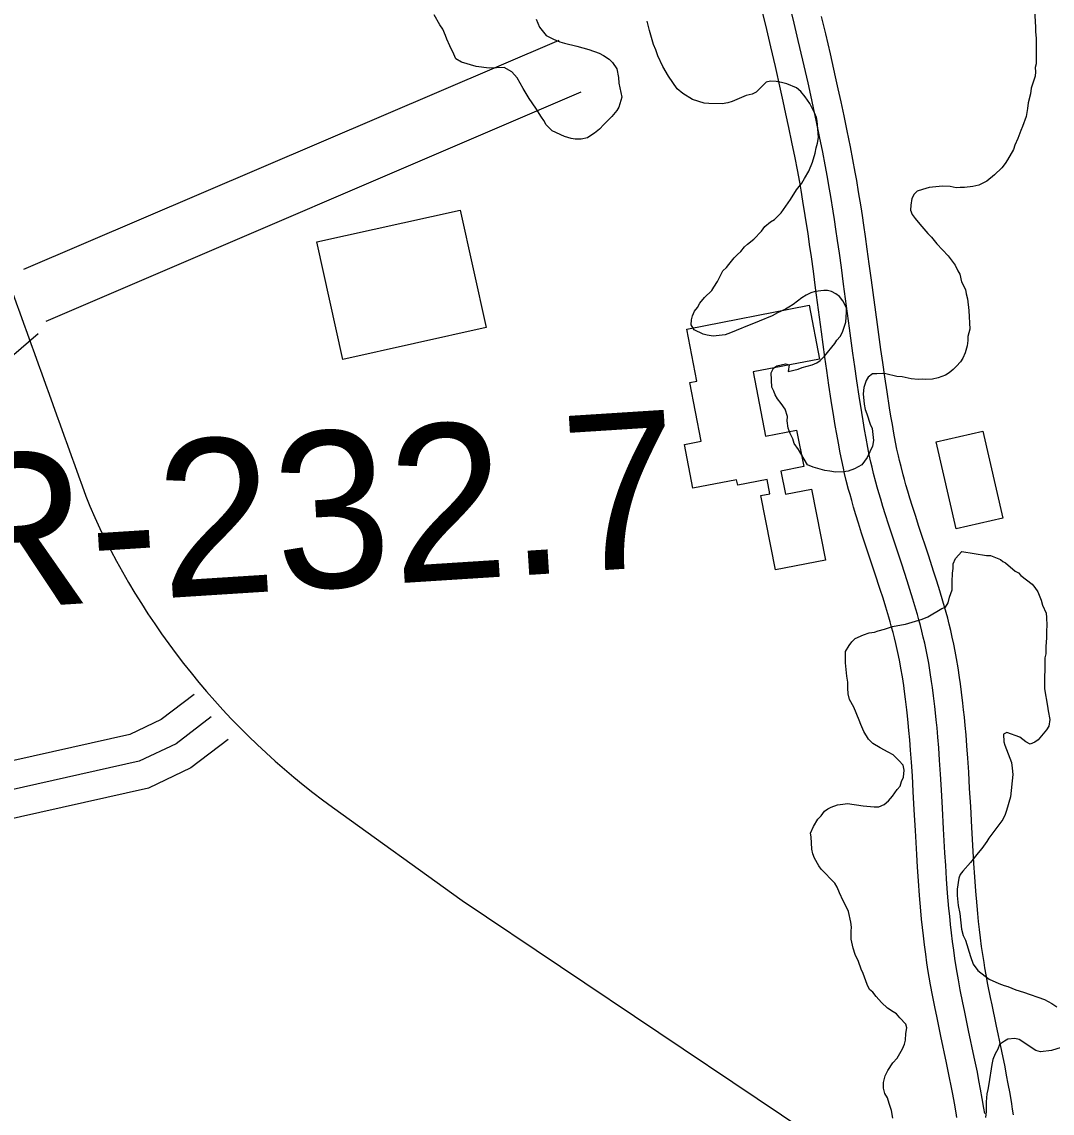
# Model space of a CAD drawing. Extents: x 3313442 to 3351311, y 721974 to 747360.
# Drawn here: x 3321449 to 3321997, y 727646 to 728226 of the extents above; entities that cross this region are included whole.
import ezdxf

# ---------------------------------------------------------------- set-up
doc = ezdxf.new("R2010")
doc.units = 0
for name, color, linetype in [('V-BLDG-OTLN', 7, 'Continuous'), ('V-RIVR-RANG-IDEN', 7, 'Continuous'), ('V-ROAD-CNTR', 7, 'Continuous'), ('V-SITE-VEGE', 7, 'Continuous')]:
    doc.layers.add(name, color=color, linetype=linetype)

msp = doc.modelspace()

# ---------------------------------------------------------------- linework, layer by layer
at = {"layer": 'V-BLDG-OTLN'}
for points in [[(3321605.74, 728109.28), (3321681.89, 728126.23), (3321695.78, 728063.83), (3321619.63, 728046.88)], [(3321844.28, 728006.07), (3321860.77, 728009.28), (3321864.55, 727989.86), (3321852.44, 727987.51), (3321854.83, 727975.22), (3321868.68, 727977.91), (3321876.03, 727940.1), (3321849.47, 727934.93), (3321841.78, 727974.5), (3321846.61, 727975.44), (3321845.15, 727982.98), (3321829.46, 727979.93), (3321828.88, 727982.91), (3321805.64, 727978.4), (3321801.12, 728001.65), (3321810.04, 728003.39), (3321803.96, 728034.65), (3321807.73, 728035.38), (3321802.36, 728062.97), (3321867.35, 728075.61), (3321872.9, 728047.06), (3321837.64, 728040.2)], [(3321945.64, 727956.72), (3321934.92, 728003.02), (3321959.71, 728008.76), (3321970.43, 727962.46)]]:
    msp.add_lwpolyline(points, close=True, dxfattribs=at)
at = {"layer": 'V-ROAD-CNTR'}
for points in [[(3321941.35, 727759.15), (3321941.02, 727763.09), (3321940.45, 727770.73), (3321939.98, 727777.9), (3321939.57, 727784.64), (3321938.87, 727797.27), (3321938.29, 727808.34), (3321937.76, 727818.02), (3321937.26, 727826.48), (3321936.77, 727833.89), (3321936.3, 727840.36), (3321935.84, 727846.01), (3321935.4, 727850.95), (3321934.98, 727855.27), (3321934.59, 727859.05), (3321934.22, 727862.35), (3321933.53, 727868.12), (3321932.96, 727872.43), (3321932.5, 727875.67), (3321931.76, 727880.51), (3321930.96, 727885.35), (3321930.3, 727889.01), (3321929.59, 727892.54), (3321928.86, 727895.96), (3321928.1, 727899.25), (3321927.32, 727902.43), (3321926.53, 727905.51), (3321925.74, 727908.48), (3321924.94, 727911.36), (3321924.15, 727914.14), (3321922.55, 727919.51), (3321921, 727924.54), (3321919.5, 727929.24), (3321916.61, 727938.04), (3321911.49, 727953.42), (3321909.61, 727959.2), (3321907.99, 727964.26), (3321906.61, 727968.69), (3321905.44, 727972.58), (3321904.45, 727975.99), (3321903.61, 727978.98), (3321902.9, 727981.6), (3321901.71, 727986.2), (3321900.86, 727989.66), (3321900.26, 727992.26), (3321899.41, 727996.17), (3321898.63, 728000.1), (3321897.73, 728004.97), (3321896.88, 728009.69), (3321896.09, 728014.26), (3321895.35, 728018.71), (3321893.98, 728027.32), (3321892.75, 728035.41), (3321891.65, 728043.01), (3321890.65, 728050.13), (3321888.83, 728063.51), (3321885.73, 728086.94), (3321884.55, 728095.73), (3321883.49, 728103.41), (3321882.53, 728110.13), (3321881.68, 728116), (3321880.9, 728121.14), (3321880.21, 728125.63), (3321878.94, 728133.48), (3321877.95, 728139.36), (3321877.17, 728143.76), (3321875.96, 728150.36), (3321874.69, 728156.94), (3321872.99, 728165.32), (3321871.36, 728173.16), (3321869.78, 728180.51), (3321868.28, 728187.39), (3321866.84, 728193.83), (3321864.09, 728205.9), (3321861.62, 728216.44), (3321859.43, 728225.66), (3321855.55, 728241.79)], [(3321926.4, 727757.92), (3321926.07, 727761.91), (3321925.49, 727769.67), (3321925.01, 727776.95), (3321924.6, 727783.77), (3321923.89, 727796.47), (3321923.31, 727807.53), (3321922.78, 727817.17), (3321922.29, 727825.55), (3321921.81, 727832.85), (3321921.34, 727839.2), (3321920.89, 727844.74), (3321920.46, 727849.57), (3321920.06, 727853.77), (3321919.68, 727857.45), (3321919.32, 727860.62), (3321918.65, 727866.24), (3321918.1, 727870.4), (3321917.66, 727873.49), (3321916.95, 727878.16), (3321916.19, 727882.78), (3321915.56, 727886.2), (3321914.91, 727889.49), (3321914.22, 727892.69), (3321913.5, 727895.79), (3321912.77, 727898.8), (3321912.02, 727901.71), (3321911.26, 727904.55), (3321910.5, 727907.3), (3321909.75, 727909.94), (3321908.2, 727915.16), (3321906.69, 727920.04), (3321905.23, 727924.62), (3321902.37, 727933.33), (3321897.25, 727948.72), (3321895.33, 727954.58), (3321893.68, 727959.75), (3321892.27, 727964.31), (3321891.06, 727968.33), (3321890.03, 727971.87), (3321889.16, 727974.98), (3321888.4, 727977.75), (3321887.16, 727982.54), (3321886.27, 727986.19), (3321885.62, 727988.98), (3321884.72, 727993.12), (3321883.9, 727997.27), (3321882.97, 728002.28), (3321882.11, 728007.09), (3321881.3, 728011.75), (3321880.55, 728016.29), (3321879.15, 728025.02), (3321877.91, 728033.21), (3321876.8, 728040.89), (3321875.79, 728048.08), (3321873.97, 728061.52), (3321870.86, 728084.96), (3321869.68, 728093.7), (3321868.63, 728101.33), (3321867.69, 728107.99), (3321866.84, 728113.8), (3321866.08, 728118.87), (3321865.39, 728123.29), (3321864.14, 728131.03), (3321863.17, 728136.81), (3321862.41, 728141.11), (3321861.22, 728147.58), (3321859.98, 728154.03), (3321858.3, 728162.3), (3321856.68, 728170.06), (3321855.12, 728177.33), (3321853.63, 728184.15), (3321852.21, 728190.53), (3321849.47, 728202.52), (3321847.02, 728213.01), (3321844.85, 728222.18), (3321840.97, 728238.26)], [(3321956.3, 727760.37), (3321955.98, 727764.26), (3321955.42, 727771.78), (3321954.95, 727778.85), (3321954.55, 727785.5), (3321953.85, 727798.08), (3321953.27, 727809.14), (3321952.73, 727818.87), (3321952.23, 727827.42), (3321951.73, 727834.92), (3321951.25, 727841.51), (3321950.79, 727847.28), (3321950.34, 727852.34), (3321949.91, 727856.77), (3321949.5, 727860.65), (3321949.13, 727864.07), (3321948.41, 727870), (3321947.82, 727874.47), (3321947.34, 727877.85), (3321946.58, 727882.87), (3321945.74, 727887.92), (3321945.03, 727891.82), (3321944.28, 727895.59), (3321943.5, 727899.22), (3321942.69, 727902.71), (3321941.87, 727906.07), (3321941.05, 727909.31), (3321940.21, 727912.42), (3321939.38, 727915.42), (3321938.55, 727918.33), (3321936.91, 727923.87), (3321935.31, 727929.03), (3321933.77, 727933.85), (3321930.86, 727942.74), (3321925.74, 727958.12), (3321923.88, 727963.81), (3321922.3, 727968.76), (3321920.96, 727973.07), (3321919.83, 727976.83), (3321918.88, 727980.12), (3321918.07, 727982.98), (3321917.4, 727985.45), (3321916.25, 727989.86), (3321915.46, 727993.13), (3321914.9, 727995.54), (3321914.1, 727999.23), (3321913.36, 728002.93), (3321912.48, 728007.66), (3321911.66, 728012.28), (3321910.88, 728016.77), (3321910.15, 728021.12), (3321908.8, 728029.63), (3321907.59, 728037.61), (3321906.5, 728045.13), (3321905.51, 728052.19), (3321903.7, 728065.5), (3321900.6, 728088.93), (3321899.41, 728097.75), (3321898.34, 728105.49), (3321897.38, 728112.26), (3321896.51, 728118.2), (3321895.73, 728123.4), (3321895.02, 728127.97), (3321893.74, 728135.92), (3321892.73, 728141.9), (3321891.94, 728146.41), (3321890.71, 728153.13), (3321889.4, 728159.85), (3321887.69, 728168.34), (3321886.03, 728176.27), (3321884.44, 728183.68), (3321882.92, 728190.62), (3321881.47, 728197.13), (3321878.7, 728209.27), (3321876.22, 728219.88), (3321874.02, 728229.15)], [(3321450.11, 728094.76), (3321734.54, 728216.58)], [(3321461.93, 728067.18), (3321746.35, 728189)], [(3321457.69, 728060.49), (3321382.54, 727995.79), (3321364.39, 727984.37), (3321343.47, 727972.37), (3320826.66, 727809.01)], [(3321540.58, 727868.75), (3321523.11, 727855.47), (3321506.43, 727847.52), (3321292.03, 727799.46), (3321271.03, 727794.83), (3321249.88, 727782.7), (3321229.74, 727763.55), (3321189.77, 727702.73), (3321159.36, 727681.95), (3321107.57, 727663.82)], [(3321549.65, 727856.8), (3321530.95, 727842.6), (3321511.36, 727833.25), (3321295.28, 727784.82), (3321276.5, 727780.67), (3321258.91, 727770.59), (3321241.33, 727753.87), (3321200.68, 727692.02), (3321166.19, 727668.44), (3321112.52, 727649.67)], [(3321558.73, 727844.85), (3321538.8, 727829.72), (3321516.29, 727818.99), (3321298.54, 727770.17), (3321281.97, 727766.52), (3321267.94, 727758.47), (3321252.92, 727744.19), (3321211.59, 727681.31), (3321173.02, 727654.94), (3321117.48, 727635.51)], [(3321614.14, 727808.81), (3321683, 727759.24), (3321892.07, 727618.87)], [(3321945.88, 727643.87), (3321945.48, 727646.45), (3321944.63, 727651.54), (3321943.78, 727656.31), (3321942.93, 727660.8), (3321942.1, 727665), (3321940.47, 727672.99), (3321937.47, 727687.12), (3321935.23, 727697.8), (3321934.4, 727701.88), (3321933, 727708.99), (3321932, 727714.38), (3321931.28, 727718.44), (3321930.76, 727721.53), (3321930.04, 727726.12), (3321929.37, 727730.75), (3321928.72, 727735.65), (3321928.15, 727740.39), (3321927.64, 727744.98), (3321927.18, 727749.42), (3321926.77, 727753.71), (3321926.41, 727757.83)], [(3321960.71, 727646.12), (3321960.29, 727648.84), (3321959.41, 727654.09), (3321958.53, 727659.02), (3321957.66, 727663.63), (3321956.81, 727667.95), (3321955.15, 727676.05), (3321952.15, 727690.21), (3321949.92, 727700.84), (3321949.1, 727704.83), (3321947.73, 727711.81), (3321946.76, 727717.05), (3321946.06, 727720.98), (3321945.57, 727723.94), (3321944.87, 727728.37), (3321944.23, 727732.81), (3321943.6, 727737.53), (3321943.05, 727742.12), (3321942.55, 727746.58), (3321942.11, 727750.89), (3321941.71, 727755.08), (3321941.35, 727759.15)], [(3321975.98, 727645.41), (3321975.54, 727648.37), (3321975.1, 727651.22), (3321974.19, 727656.65), (3321973.28, 727661.73), (3321972.39, 727666.47), (3321971.52, 727670.9), (3321969.84, 727679.11), (3321966.83, 727693.31), (3321964.61, 727703.88), (3321963.81, 727707.77), (3321962.46, 727714.63), (3321961.52, 727719.72), (3321960.85, 727723.52), (3321960.37, 727726.35), (3321959.7, 727730.61), (3321959.09, 727734.86), (3321958.48, 727739.42), (3321957.95, 727743.86), (3321957.47, 727748.17), (3321957.03, 727752.37), (3321956.64, 727756.45), (3321956.29, 727760.47)]]:
    msp.add_lwpolyline(points, dxfattribs=at)
for centre, radius, start, end in [((3337524.67, 733814.41), 17071.6, 199.406571, 200.024049), ((3321843.89, 728126.17), 391.79, 203.67403, 234.09615)]:
    msp.add_arc(centre, radius, start, end, dxfattribs=at)
at = {"layer": 'V-SITE-VEGE'}
for points in [[(3321987.06, 728235.39), (3321987.7, 728223.48), (3321987.68, 728221.2), (3321988.15, 728217.4), (3321988.02, 728203.98), (3321987.5, 728201.96)], [(3321722.36, 728227.76), (3321724.09, 728223.44), (3321727.59, 728219.1), (3321731.63, 728217.04), (3321734.91, 728215.74), (3321737.43, 728214.95), (3321744, 728213.37), (3321750.31, 728211.54), (3321755.86, 728209.72), (3321758.13, 728208.43), (3321761.15, 728206.37), (3321762.91, 728204.59), (3321765.16, 728201.27), (3321766.13, 728196.7), (3321766.35, 728193.66), (3321767.8, 728186.31), (3321766.23, 728181), (3321765.2, 728179.24), (3321762.64, 728175.97), (3321758.29, 728171.71), (3321755.99, 728169.2), (3321753.44, 728167.2), (3321751.4, 728165.95), (3321749.62, 728164.7), (3321746.32, 728163.97), (3321743.03, 728164.01), (3321741, 728164.28), (3321737.47, 728165.32), (3321730.91, 728168.42), (3321727.65, 728171.49), (3321726.41, 728173.79), (3321725.16, 728175.57), (3321722.16, 728180.41), (3321718.67, 728185.5), (3321715.42, 728190.85), (3321712.19, 728196.46), (3321709.43, 728199.77), (3321705.4, 728202.09), (3321697.29, 728201.66), (3321690.46, 728202.48), (3321682.64, 728204.84), (3321679.61, 728206.64), (3321678.63, 728209.18), (3321676.39, 728213.51), (3321674.91, 728217.07), (3321674.16, 728219.1), (3321672.67, 728222.41), (3321671.18, 728224.7), (3321668.19, 728230.05)], [(3321821.2, 728182.77), (3321814.11, 728182.83), (3321811.58, 728183.11), (3321805.52, 728184.94), (3321800.23, 728188.28), (3321797.21, 728190.59), (3321792.72, 728197.47), (3321789.73, 728202.56), (3321787, 728208.16), (3321786.02, 728211.46), (3321784.78, 728214.26), (3321782.57, 728221.62), (3321781.35, 728226.7)], [(3321987.5, 728201.96), (3321987.73, 728199.68), (3321987.46, 728197.4), (3321985.37, 728191.09), (3321985.09, 728188.06)], [(3321849.37, 728028.03), (3321848.62, 728030.06), (3321847.63, 728032.09), (3321847.2, 728039.7), (3321848.49, 728042.21), (3321850.27, 728043.47), (3321854.84, 728044.44), (3321856.86, 728043.91), (3321856.32, 728040.37), (3321861.65, 728041.59), (3321863.68, 728042.58), (3321869.02, 728044.05), (3321871.56, 728045.04), (3321873.34, 728046.29), (3321875.64, 728048.55), (3321881.02, 728055.33), (3321882.05, 728057.09), (3321883.85, 728059.1), (3321885.13, 728061.37), (3321886.96, 728066.67), (3321887.26, 728071.98), (3321887.28, 728074.26), (3321885.29, 728078.08), (3321883.54, 728080.38), (3321881.52, 728081.66), (3321879.26, 728082.95), (3321877.24, 728083.48), (3321875.21, 728083.49), (3321870.65, 728083.03), (3321868.37, 728082.29), (3321865.82, 728081.05), (3321863.53, 728079.55), (3321858.94, 728076.05), (3321856.64, 728074.55), (3321854.86, 728073.56), (3321850.54, 728071.57), (3321847.74, 728070.08), (3321840.87, 728067.11), (3321837.82, 728065.87), (3321835.54, 728065.13), (3321828.67, 728062.16), (3321825.62, 728060.92), (3321822.83, 728059.93), (3321816.49, 728059.23), (3321813.2, 728059.77), (3321811.18, 728060.29), (3321806.39, 728062.62), (3321804.64, 728065.17), (3321804.92, 728067.95), (3321805.45, 728069.97), (3321806.48, 728072.49), (3321808.02, 728074.51), (3321809.31, 728076.77), (3321811.87, 728079.79), (3321815.71, 728083.55), (3321816.73, 728085.31), (3321818.79, 728088.33), (3321821.62, 728093.88), (3321823.42, 728095.63), (3321824.7, 728097.39), (3321827.52, 728100.91), (3321829.31, 728102.67), (3321831.09, 728104.17), (3321833.14, 728106.68), (3321834.68, 728108.19), (3321837.99, 728110.69), (3321842.08, 728114.95), (3321843.88, 728117.47), (3321846.94, 728119.97), (3321848.98, 728121.22), (3321852.56, 728124.73), (3321857.44, 728131.78), (3321860.78, 728137.06), (3321863.6, 728140.58), (3321864.89, 728143.1), (3321867.2, 728146.88), (3321869.27, 728151.67), (3321870.59, 728156.47), (3321871.12, 728159.25), (3321871.9, 728161.78), (3321872.44, 728164.81), (3321871.97, 728169.37), (3321871.76, 728173.42), (3321871.27, 728175.45), (3321870.28, 728178), (3321867.79, 728182.83), (3321865.3, 728186.4), (3321863.04, 728189.21), (3321860.78, 728191.25), (3321855.48, 728193.33), (3321852.71, 728194.11), (3321849.93, 728194.65), (3321846.89, 728194.68), (3321844.6, 728194.19), (3321839.24, 728188.93), (3321837.2, 728187.93), (3321833.9, 728187.2), (3321829.07, 728184.97), (3321826.53, 728183.98), (3321824.24, 728183.24), (3321821.2, 728182.77)], [(3321985.09, 728188.06), (3321983.78, 728183.25), (3321983.5, 728180.22), (3321982.7, 728175.92), (3321980.87, 728170.62), (3321979.84, 728168.6), (3321978.28, 728164.31), (3321976.73, 728160.78), (3321975.95, 728158.51), (3321972.86, 728152.97), (3321971.57, 728150.96), (3321969.78, 728148.69), (3321965.94, 728144.93), (3321961.86, 728141.68), (3321960.08, 728140.68), (3321957.54, 728139.44), (3321954.49, 728138.71), (3321949.93, 728138.24), (3321947.65, 728138.27), (3321945.62, 728138.03), (3321942.33, 728138.83), (3321938.28, 728138.87), (3321931.19, 728138.17), (3321927.63, 728137.19), (3321924.84, 728136.2), (3321923.31, 728134.7), (3321922.02, 728132.43), (3321921.48, 728128.89), (3321921.2, 728126.11), (3321922.19, 728123.82), (3321923.69, 728121.78), (3321926.19, 728118.72), (3321930.45, 728113.87), (3321932.46, 728111.82), (3321935.21, 728108.25), (3321941.23, 728101.86), (3321943.48, 728099.06), (3321944.98, 728097.02), (3321946.47, 728093.96), (3321947.47, 728092.18), (3321948.44, 728088.12), (3321950.43, 728084.05), (3321950.91, 728081.77), (3321951.65, 728078.97), (3321952.35, 728072.89), (3321952.76, 728063.01), (3321951.71, 728058.97), (3321951.69, 728056.94), (3321951.41, 728054.16), (3321950.36, 728050.37), (3321949.07, 728047.6), (3321947.78, 728045.58), (3321945.74, 728043.33), (3321943.95, 728041.57), (3321941.91, 728039.81), (3321939.87, 728038.57), (3321936.06, 728037.08), (3321933.01, 728036.35), (3321929.46, 728036.13), (3321927.44, 728036.41), (3321925.41, 728036.17), (3321921.62, 728036.46), (3321916.81, 728037.52), (3321914.03, 728037.8), (3321908.22, 728039.12), (3321906.2, 728039.39), (3321903.41, 728039.17), (3321901.13, 728039.19), (3321898.83, 728037.44), (3321897.81, 728035.67), (3321896.5, 728031.89), (3321896.22, 728028.6), (3321896.67, 728023.02), (3321897.15, 728020.23), (3321898.15, 728017.94), (3321899.86, 728012.36), (3321900.85, 728010.07), (3321901.33, 728007.03), (3321901.56, 728003.73), (3321901.02, 728000.7), (3321898.18, 727994.65), (3321895.35, 727990.88), (3321891.54, 727988.63), (3321888.23, 727987.4), (3321885.7, 727987.17), (3321881.39, 727986.95), (3321878.36, 727987.49), (3321875.83, 727987.77), (3321869.52, 727989.6), (3321866.49, 727990.89), (3321861.75, 727999.04), (3321859.5, 728002.1), (3321858.77, 728004.64), (3321857.27, 728007.44), (3321856.29, 728010.23), (3321855.82, 728014.29), (3321855.84, 728016.57), (3321854.61, 728020.38), (3321852.61, 728023.44), (3321850.61, 728025.99), (3321849.37, 728028.03)], [(3321914.15, 727675.43), (3321916.99, 727680.46), (3321918.02, 727682.98), (3321918.55, 727685.01), (3321918.84, 727688.55), (3321919.37, 727691.58), (3321918.89, 727693.61), (3321915.62, 727696.94), (3321913.87, 727698.98), (3321912.11, 727700.01), (3321909.09, 727702.06), (3321905.83, 727705.13), (3321903.07, 727708.2), (3321901.32, 727710.49), (3321899.56, 727712.03), (3321898.32, 727714.57), (3321896.1, 727720.42), (3321895.1, 727722.71), (3321893.62, 727726.77), (3321891.88, 727730.59), (3321890.9, 727733.89), (3321889.68, 727738.71), (3321889.72, 727743.01), (3321890, 727745.04), (3321889.52, 727747.83), (3321888.3, 727753.41), (3321886.81, 727756.72), (3321885.57, 727759.01), (3321883.59, 727763.33), (3321882.35, 727766.38), (3321881.1, 727768.42), (3321873.83, 727775.83), (3321872.58, 727777.61), (3321870.34, 727781.69), (3321869.35, 727783.98), (3321868.86, 727786.51), (3321868.42, 727793.1), (3321868.19, 727795.13), (3321869.74, 727798.66), (3321872.05, 727802.44), (3321873.84, 727804.19), (3321875.64, 727806.71), (3321877.42, 727807.96), (3321879.2, 727808.95), (3321882.51, 727810.19), (3321885.3, 727810.42), (3321887.83, 727810.9), (3321896.18, 727809.55), (3321902, 727808.99), (3321904.53, 727808.97), (3321907.33, 727810.21), (3321909.62, 727812.21), (3321911.67, 727814.72), (3321914.24, 727818.24), (3321915.77, 727820.01), (3321916.56, 727822.53), (3321917.59, 727824.8), (3321917.88, 727828.59), (3321917.4, 727831.13), (3321915.14, 727833.69), (3321912.13, 727836.75), (3321909.36, 727838.04), (3321905.08, 727840.36), (3321901.3, 727842.68), (3321899.04, 727844.98), (3321896.55, 727849.05), (3321894.81, 727852.87), (3321894.08, 727855.15), (3321891.1, 727862.02), (3321888.86, 727866.09), (3321888.13, 727869.14), (3321887.91, 727872.18), (3321887.93, 727875.22), (3321887.46, 727878.52), (3321886.76, 727885.61), (3321886.82, 727891.69), (3321888.62, 727894.71), (3321890.16, 727896.72), (3321891.95, 727898.48), (3321896.27, 727900.46), (3321899.32, 727901.45), (3321902.11, 727901.93), (3321904.15, 727902.67), (3321907.44, 727903.4), (3321911.76, 727904.88), (3321916.58, 727905.84), (3321918.61, 727906.08), (3321923.95, 727907.8), (3321927.5, 727908.78), (3321930.55, 727910.01), (3321937.94, 727914.5), (3321939.97, 727915.24), (3321941.26, 727917.51), (3321942.05, 727920.54), (3321943.35, 727924.33), (3321943.39, 727928.63), (3321943.68, 727933.19), (3321943.96, 727935.72), (3321943.98, 727938.25), (3321945.28, 727941.02), (3321948.61, 727944.79)], [(3321948.61, 727944.79), (3321961.75, 727942.64), (3321963.78, 727942.62), (3321969.08, 727940.55), (3321970.34, 727939.52), (3321971.85, 727938.75), (3321976.87, 727934.39), (3321978.63, 727933.36), (3321979.89, 727932.09), (3321985.92, 727927.47), (3321987.42, 727925.69), (3321988.92, 727923.39), (3321990.65, 727918.82), (3321991.39, 727916.28), (3321993.37, 727911.95), (3321993.6, 727909.67), (3321993.81, 727905.36), (3321993.54, 727902.58), (3321993.5, 727898.79), (3321993.21, 727894.23), (3321993.17, 727890.43), (3321992.64, 727888.16), (3321992.48, 727871.7), (3321994.17, 727862.57), (3321994.4, 727860.03), (3321995.37, 727855.47), (3321994.83, 727851.93), (3321993.54, 727849.91)], [(3321993.54, 727849.91), (3321989.19, 727844.63), (3321987.41, 727843.38), (3321984.86, 727842.4), (3321982.6, 727843.68), (3321979.33, 727845.99), (3321972.51, 727848.59), (3321970.73, 727847.59), (3321970.95, 727843.54), (3321971.44, 727841.76), (3321974.9, 727832.61), (3321975.37, 727829.57), (3321975.59, 727826.28), (3321974.47, 727814.39), (3321972.38, 727807.06), (3321971.6, 727805.04), (3321970.3, 727802.27), (3321967.23, 727797.99), (3321962.87, 727792.46), (3321961.84, 727790.7), (3321959.27, 727786.93), (3321957.22, 727784.67), (3321953.12, 727779.39), (3321949.03, 727774.87), (3321947.74, 727773.11), (3321946.96, 727771.09), (3321946.15, 727765.27), (3321946.12, 727761.98), (3321946.58, 727756.66), (3321947.55, 727752.34), (3321948.48, 727743.98), (3321949.21, 727740.68), (3321950.45, 727738.14), (3321953.16, 727729.5), (3321954.64, 727725.44), (3321957.14, 727722.12), (3321960.91, 727719.05), (3321963.17, 727717.5), (3321968.21, 727715.18), (3321970.99, 727714.14), (3321973.01, 727713.61), (3321977.3, 727711.8), (3321981.34, 727710.5), (3321992.45, 727706.59), (3321996.48, 727704.53), (3321999, 727702.73)], [(3322001.32, 727681.19), (3321996.24, 727679.46), (3321990.41, 727678.76), (3321987.88, 727679.54), (3321979.08, 727685.45), (3321976.8, 727685.97), (3321973, 727685.5), (3321971.22, 727684.51), (3321968.67, 727682.76), (3321967.63, 727680.24), (3321966.34, 727677.72), (3321965.05, 727674.69), (3321964.52, 727672.16), (3321962.9, 727661.8), (3321962.36, 727658.76), (3321961.84, 727656.49), (3321961.54, 727652.19), (3321961.5, 727647.12), (3321961.21, 727643.83)], [(3321911.83, 727643.54), (3321911.11, 727647.6), (3321909.88, 727651.41), (3321909.15, 727654.45), (3321907.65, 727656.75), (3321906.91, 727659.54), (3321906.94, 727662.58), (3321907.74, 727666.12), (3321909.28, 727668.89), (3321911.85, 727672.91), (3321914.15, 727675.43)]]:
    msp.add_lwpolyline(points, dxfattribs=at)

# ---------------------------------------------------------------- texts
at = {"layer": 'V-RIVR-RANG-IDEN'}
msp.add_text('R-232.7', height=83, rotation=3.65222, dxfattribs=at).set_placement((3321406.87, 727912.42))

doc.saveas('drawing.dxf')
